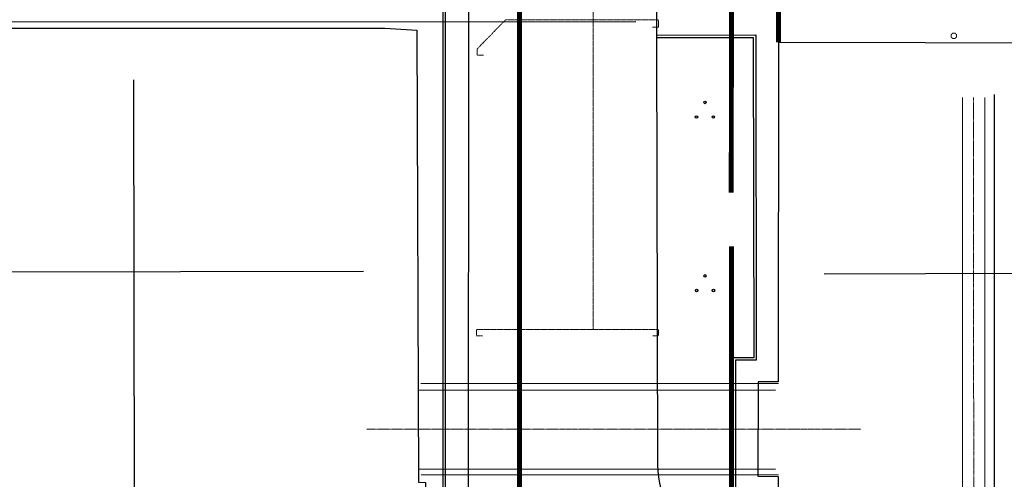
# Model space of a CAD drawing. Header units: metres. Extents: x -270273 to 328371, y -146885 to 591473.
# Tile 291 of 473: x -101655 to -61774, y 434256 to 452883. Entities that reach past the tile are written whole.
import ezdxf
from ezdxf.lldxf.tags import DXFTag

# ---------------------------------------------------------------- set-up
doc = ezdxf.new("R2010")
doc.units = ezdxf.units.M
doc.header["$PDMODE"] = 1
for name, pattern in [('DASHED', [19.05, 12.7, -6.35]), ('RI-AWZI_PROCESLEIDING', [18.45, 6, -1.8, 1.75, -1.8, 1.75, -1.8, 1.75, -1.8]), ('RI-AWZI_SLIBLEIDING', [11, 5, -3, 0, -3]), ('RI-AWZI_TERREINRIOLERING', [19.8, 6, -1.8, 2.4, -1.8, 1.8, -1.8, 2.4, -1.8])]:
    doc.linetypes.add(name, pattern=pattern)
doc.layers.get('0').update_dxf_attribs({"color": 151})
for name, color, linetype, lineweight in [('B-CO-BC-BETONVORM-G', 50, 'Continuous', 18), ('B-XX-RI-AWZI_PROCESLEIDING-G', 30, 'RI-AWZI_PROCESLEIDING', 18), ('B-XX-RI-AWZI_SLIBLEIDING-G', 40, 'RI-AWZI_SLIBLEIDING', 18), ('B-XX-RI-AWZI_TERREINRIOLERING-G', 211, 'RI-AWZI_TERREINRIOLERING', 18)]:
    doc.layers.add(name, color=color, linetype=linetype, lineweight=lineweight)
for name, color, linetype in [('B-XX-GR-BOOM-PAAL-G', 27, 'Continuous'), ('B-XX-GR-KRUIDEN-G', 98, 'Continuous'), ('B-XX-OG-BEBOUWING-G', 1, 'Continuous'), ('B-XX-RI-AWZI_BEDRIJFSWATER-G_HDSR', 150, 'HDSR_Bedrijfswater'), ('B-XX-VH-KANTVERHARDING-G', 253, 'Continuous')]:
    doc.layers.add(name, color=color, linetype=linetype)
doc.layers.add('B-XX-KL-ELEKTRA-G_HDSR', color=190, linetype='HDSR_Elektra', transparency=0.5)
doc.styles.add('ISO', font='Iso.shx', dxfattribs={"height": 50})
doc.styles.get("Standard").update_dxf_attribs({"font": 'iv-font.shx'})
tags = doc.linetypes.add('HDSR_Bedrijfswater', pattern='A,25,-2,["BW",Standard,S=1.5,R=0,X=0,Y=-0.75],-5', length=32).pattern_tags.tags
tags[6] = DXFTag(74, 10)
tags = doc.linetypes.add('HDSR_Elektra', pattern='A,25,-2,["E",Standard,S=1.5,R=0,X=0,Y=-0.75],-4', length=31).pattern_tags.tags
tags[6] = DXFTag(74, 10)

# ---------------------------------------------------------------- blocks, each defined once
blk = doc.blocks.new('RONDJEPUNT', base_point=(5, 0))
blk.add_circle((5, 0), 0.45)
blk.add_point((5, 0))
blk = doc.blocks.new('45')
blk.add_blockref('RONDJEPUNT', (0, 0))
at = {"style": 'ISO'}
blk.add_attdef('45', (0.6, 0), '', height=0.9, dxfattribs=at)

msp = doc.modelspace()

# ---------------------------------------------------------------- hatches: boundary and pattern name
at = {"layer": 'B-XX-GR-BOOM-PAAL-G'}
h = msp.add_hatch(color=256, dxfattribs=at)
edge = h.paths.add_edge_path()
edge.add_arc((-73899.5148, 449529.0291), 50, 19.10580269, 379.10580269)
edge = h.paths.add_edge_path()
edge.add_arc((-74240.4106, 448936.6094), 50, 19.10580269, 379.10580269)
edge = h.paths.add_edge_path()
edge.add_arc((-73556.9122, 448937.5948), 50, 19.10580269, 379.10580269)
h = msp.add_hatch(color=256, dxfattribs=at)
edge = h.paths.add_edge_path()
edge.add_arc((-73897.9957, 442500.5514), 50, 19.10580269, 379.10580269)
edge = h.paths.add_edge_path()
edge.add_arc((-74238.8915, 441908.1317), 50, 19.10580269, 379.10580269)
edge = h.paths.add_edge_path()
edge.add_arc((-73555.3931, 441909.1171), 50, 19.10580269, 379.10580269)
at = {"layer": 'B-XX-GR-KRUIDEN-G'}
h = msp.add_hatch(dxfattribs=at)
h.set_pattern_fill('SWAMP', color=256, scale=200, angle=-97.4574917, style=0)
h.set_pattern_definition([(0.0124, (-169787, 422764.2), (2539.05, 4399.95), [635, -4445]), (90.0124, (-169469.6, 422764.3), (-2540.95, 4398.85), [317.5, -8481.32]), (90.0124, (-169390.2, 422764.3), (-2540.95, 4398.85), [254, -8544.82]), (90.0124, (-169549, 422764.3), (-2540.95, 4398.85), [254, -8544.82]), (60.0124, (-169311, 422764.3), (-2540.94, 4398.855), [203.2, -4876.8]), (120.0124, (-169628.3, 422764.3), (-5079.99, -1.09), [203.2, -4876.8])])
edge = h.paths.add_edge_path()
edge.add_line((36170.9472, 467983.6184), (38807.233, 461086.9412))
edge.add_line((38807.233, 461086.9412), (38810.3624, 446608.8711))
edge.add_line((38810.3624, 446608.8711), (36139.8786, 446617.0471))
edge.add_line((36139.8786, 446617.0471), (36139.3863, 448894.8075))
edge.add_arc((26136.1817, 449088.8049), 10005.0855, -1.1110278, 90.28114678)
edge.add_line((26087.0876, 459093.77), (-20270.5154, 459143.9755))
edge.add_arc((-20265.5372, 463740.6222), 4596.6494, -137.93703668, -90.06205154, ccw=False)
edge.add_arc((-19672.5507, 464275.7307), 5395.3822, 181.61706894, 222.06296332, ccw=False)
edge.add_line((-25065.7842, 464123.4761), (-24911.4892, 502084.5462))
edge.add_line((-24911.4892, 502084.5462), (-40389.596, 502066.3386))
edge.add_line((-40389.596, 502066.3386), (-40389.5679, 501936.3442))
edge.add_line((-40389.5679, 501936.3442), (-53833.1309, 502045.977))
edge.add_line((-53833.1309, 502045.977), (-53832.4793, 499030.9938))
edge.add_arc((-53104.9668, 477843.061), 21200.4192, 91.96654498, 195.54166744)
edge.add_line((-73530.2108, 472162.6399), (-85297.5491, 472187.7091))
edge.add_arc((-105694.9499, 477855.2396), 21170.1409, -15.52824644, -5.12163447)
edge.add_line((-84609.3324, 475965.3729), (-84426.1974, 476009.7959))
edge.add_line((-84426.1974, 476009.7959), (-84404.1656, 479488.6016))
edge.add_line((-84404.1656, 479488.6016), (-84592.4424, 479546.1089))
edge.add_arc((-105694.9499, 477855.2396), 21170.1409, 4.58112078, 40.16416305)
edge.add_line((-89516.7368, 491509.5535), (-88685.4405, 492457.8708))
edge.add_line((-88685.4405, 492457.8708), (-91129.8677, 494858.1815))
edge.add_line((-91129.8677, 494858.1815), (-91980.7846, 493982.7483))
edge.add_arc((-105694.9499, 477855.2396), 21170.1409, 49.62353804, 84.87836553)
edge.add_line((-103805.0832, 498940.8572), (-103849.5062, 499123.9922))
edge.add_line((-103849.5062, 499123.9922), (-107328.3119, 499146.024))
edge.add_line((-107328.3119, 499146.024), (-107385.8192, 498957.7472))
edge.add_arc((-105694.9499, 477855.2396), 21170.1409, 94.58112078, 174.69316232)
edge.add_line((-126774.3486, 479813.2536), (-126963.3386, 479758.1356))
edge.add_line((-126963.3386, 479758.1356), (-126970.8713, 478568.7335))
edge.add_line((-126970.8713, 478568.7335), (-131112.6749, 478567.8383))
edge.add_arc((-151816.1218, 482872.4158), 21146.2078, -11.74536935, -5.34483933)
edge.add_line((-130761.8556, 480902.6507), (-130187.6684, 481039.2303))
edge.add_line((-130187.6684, 481039.2303), (-130188.4691, 484743.9745))
edge.add_line((-130188.4691, 484743.9745), (-130763.9199, 484864.1226))
edge.add_arc((-151816.1218, 482872.4158), 21146.2078, 5.40455287, 40.29433512)
edge.add_line((-135687.2267, 496547.9723), (-133699.597, 498565.198))
edge.add_line((-133699.597, 498565.198), (-136154.7736, 501065.7068))
edge.add_line((-136154.7736, 501065.7068), (-138168.0435, 499024.5692))
edge.add_arc((-151816.1218, 482872.4158), 21146.2078, 49.80320678, 84.65516068)
edge.add_line((-149846.3567, 503926.6821), (-149982.9363, 504500.8693))
edge.add_line((-149982.9363, 504500.8693), (-153687.6805, 504500.0685))
edge.add_line((-153687.6805, 504500.0685), (-153807.8287, 503924.6178))
edge.add_arc((-151816.1218, 482872.4158), 21146.2078, 95.40455287, 174.61534846)
edge.add_line((-172869.0143, 484856.8102), (-173444.5807, 484736.4292))
edge.add_line((-173444.5807, 484736.4292), (-173443.9373, 481031.7179))
edge.add_line((-173443.9373, 481031.7179), (-172869.7027, 480895.3377))
edge.add_arc((-151816.1218, 482872.4158), 21146.2078, 185.36474065, 210.81018619)
edge.add_line((-169977.941, 472041.422), (-173156.5236, 469766.6195))
edge.add_line((-173156.5236, 469766.6195), (-173318.7736, 469986.9156))
edge.add_line((-173318.7736, 469986.9156), (-183515.6316, 470032.0264))
edge.add_line((-183515.6316, 470032.0264), (-178966.2174, 504414.1056))
edge.add_line((-178966.2174, 504414.1056), (-138029.0908, 505121.838))
edge.add_line((-138029.0908, 505121.838), (-125211.8682, 505143.466))
edge.add_line((-125211.8682, 505143.466), (-121440.4628, 504962.4419))
edge.add_line((-121440.4628, 504962.4419), (-88409.978, 505411.5782))
edge.add_line((-88409.978, 505411.5782), (-55380.4993, 505934.7039))
edge.add_line((-55380.4993, 505934.7039), (-30572.423, 504796.219))
edge.add_line((-30572.423, 504796.219), (7219.6754, 502185.0736))
edge.add_line((7219.6754, 502185.0736), (36199.6742, 500183.6794))
edge.add_line((36199.6742, 500183.6794), (36170.9472, 467983.6184))
h.paths.add_polyline_path([(-84127.6167, 501450.8827), (-82224.8295, 503264.2573), (-80386.3966, 501456.3581), (-80382.3411, 499652.57), (-82305.7412, 499659.2658)], flags=16)

# ---------------------------------------------------------------- linework, layer by layer
at = {"layer": 'B-CO-BC-BETONVORM-G'}
for points in [[(-111554.3513, 437808.8858), (-111542.2966, 431523.5922, 0.4137152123), (-109894.9436, 429879.7511), (-64210.1266, 429889.6256, 0.4142135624), (-62563.4826, 431536.9816), (-62563.7623, 432830.9208, 0.0000367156), (-62563.7623, 432831.1626), (-62569.8976, 449732.3681)], [(-110654.3529, 437810.612), (-110642.2982, 431525.3183, 0.4137152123), (-109895.1381, 430779.751), (-64210.3211, 430789.6256, 0.4142135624), (-63463.4826, 431536.7871), (-63463.7622, 432830.7263, 0.0000367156), (-63463.7623, 432830.836), (-63469.8976, 449732.0414)]]:
    msp.add_lwpolyline(points, format="xyb", dxfattribs=at)
for points in [[(-70923.5771, 438144.3739), (-85408.0681, 438139.8678)], [(-70922.7773, 434444.374), (-85394.7834, 434439.8718)]]:
    msp.add_lwpolyline(points, dxfattribs=at)
at = {"layer": 'B-XX-GR-BOOM-PAAL-G'}
for centre in [(-73899.5148, 449529.0291), (-74240.4106, 448936.6094), (-73556.9122, 448937.5948), (-73897.9957, 442500.5514), (-74238.8915, 441908.1317), (-73555.3931, 441909.1171)]:
    msp.add_circle(centre, 50, dxfattribs=at)
at = {"layer": 'B-XX-KL-ELEKTRA-G_HDSR', "linetype": 'DASHED', "const_width": 200}
for points in [[(-81406.2209, 426943.8138), (-81413.2423, 459492.1681)], [(-72833.7022, 445879.2488), (-72826.1255, 453784.8655)], [(-70921.0627, 451963.8232), (-70916.6868, 453785.2787)], [(-72829.6059, 426945.6676), (-72823.9413, 443697.9928)]]:
    msp.add_lwpolyline(points, dxfattribs=at)
at = {"layer": 'B-XX-OG-BEBOUWING-G'}
for p, q in [((-96999.4696, 432873.7661), (-97037.0915, 450440.5306)), ((-62172.3593, 433101.3176), (-62174.296, 449846.6965)), ((-106284.5799, 442656.5424), (-87732.9435, 442692.1229)), ((-69066.0484, 442588.6979), (-55284.4662, 442631.7455))]:
    msp.add_line(p, q, dxfattribs=at)
for points in [[(-94438.8217, 430103.6127), (-94439.2232, 431961.4937), (-84507.9477, 432061.3093), (-84506.1002, 453375.5702)], [(-94338.8217, 430103.6343), (-94339.2018, 431862.4939), (-84407.9563, 431962.3092), (-84406.0944, 453354.1579)], [(-108144.3402, 452536.3153), (-86863.2142, 452538.5449), (-85562.9162, 452456.0213), (-85497.1699, 434144.608), (-85213.2817, 434129.5143), (-85210.0883, 433240.1012), (-85493.816, 433210.491), (-85492.8096, 432930.1989), (-96817.5121, 432921.6194), (-97631.7058, 432921.0026), (-97631.2367, 430750.5185), (-108106.2364, 430748.2544)], [(-70927.3362, 438207.663), (-71743.6404, 438204.5856), (-71756.8918, 434381.9717), (-70937.8363, 434367.5439), (-70951.0385, 432926.0646), (-39171.0817, 432880.9435), (-39159.1181, 431885.9747), (-35770.7117, 431837.7838), (-35777.2347, 432851.2025), (-35238.6928, 432851.1626), (-35190.2623, 442389.7011), (-35287.9063, 451875.6116), (-70921.8532, 451956.2448), (-70927.3362, 438207.663)], [(-71042.7102, 437862.7354), (-85526.0538, 437858.2297)], [(-71041.7147, 434662.7356), (-85514.5643, 434658.2331)]]:
    msp.add_lwpolyline(points, dxfattribs=at)
at = {"layer": 'B-XX-RI-AWZI_BEDRIJFSWATER-G_HDSR'}
msp.add_lwpolyline([(-87029.7314, 461828.2794), (-86965.4052, 460442.7153), (-86277.8005, 458154.7859), (-85721.8947, 457056.8448), (-85083.0905, 456112.1159), (-83478.7421, 455409.6968), (-83478.4903, 454244.9133), (-83487.6365, 431043.6481), (-76689.9729, 431045.1174), (-76689.7701, 430106.7387)], dxfattribs=at)
at = {"layer": 'B-XX-RI-AWZI_BEDRIJFSWATER-G_HDSR', "flags": 128}
msp.add_lwpolyline([(-76694.6741, 452794.6927), (-108478.6465, 452787.8228), (-108477.3211, 446656.0782), (-112615.0124, 446655.1838)], dxfattribs=at)
at = {"layer": 'B-XX-RI-AWZI_PROCESLEIDING-G'}
msp.add_line((-87611.8208, 436289.7747), (-67588.6343, 436294.1026), dxfattribs=at)
msp.add_lwpolyline([(-63013.8039, 432945.4975), (-63019.8976, 449732.2048)], dxfattribs=at)
at = {"layer": 'B-XX-RI-AWZI_TERREINRIOLERING-G'}
for points in [[(-78427.3705, 454685.3284), (-78424.267, 440327.0236)], [(-76026.9148, 452577.5421), (-75776.9148, 452577.5961), (-75776.9797, 452877.5961), (-78426.9796, 452877.0234), (-81977.0673, 452876.256), (-83125.6573, 451698.0415), (-83125.6032, 451448.0415), (-82875.6032, 451448.0956)]]:
    msp.add_lwpolyline(points, dxfattribs=at)
at = {"layer": 'B-XX-RI-AWZI_TERREINRIOLERING-G', "flags": 128}
for points in [[(-82904.2129, 440076.0553), (-83154.2129, 440076.0013), (-83154.2669, 440326.0013), (-78424.267, 440327.0236)], [(-76024.213, 440077.5424), (-75774.213, 440077.5964), (-75774.2671, 440327.5964), (-78424.267, 440327.0236)]]:
    msp.add_lwpolyline(points, dxfattribs=at)
at = {"layer": 'B-XX-VH-KANTVERHARDING-G'}
msp.add_lwpolyline([(-75870.3504, 457736.5297), (-75824.2732, 434836.7261, 0.4075486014), (-70826.8266, 430091.9707), (-52908.5959, 430112.5267), (-35372.2445, 430074.1487, 0.4324109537), (-30348.1883, 434724.408), (-30311.8473, 443808.53), (-30260.1179, 457147.6459, 0.2770772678), (-31266.7532, 458972.7353), (-35760.1583, 461743.3727), (-33964.776, 464634.3122)], format="xyb", dxfattribs=at)
for points in [[(-75859.3216, 452255.3585), (-71841.9192, 452262.249), (-71819.0204, 439079.772), (-72656.2888, 439083.4729), (-72663.1997, 433467.8699), (-71848.4062, 433467.1109), (-71851.8006, 430184.5242)], [(-75859.1204, 452155.3587), (-71941.7453, 452162.0777), (-71919.195, 439180.2158), (-72756.1652, 439183.9154), (-72763.3227, 433367.9631), (-71948.5096, 433367.2041), (-71951.7792, 430205.3112)]]:
    msp.add_lwpolyline(points, dxfattribs=at)

# ---------------------------------------------------------------- block references
at = {"layer": 'B-XX-RI-AWZI_SLIBLEIDING-G', "xscale": 249.9999999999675, "yscale": 249.9999999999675, "zscale": 249.9999999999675, "rotation": 183.7403639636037}
msp.add_blockref('45', (-63818.8841, 452227.9937), dxfattribs=at)

doc.saveas('drawing.dxf')
